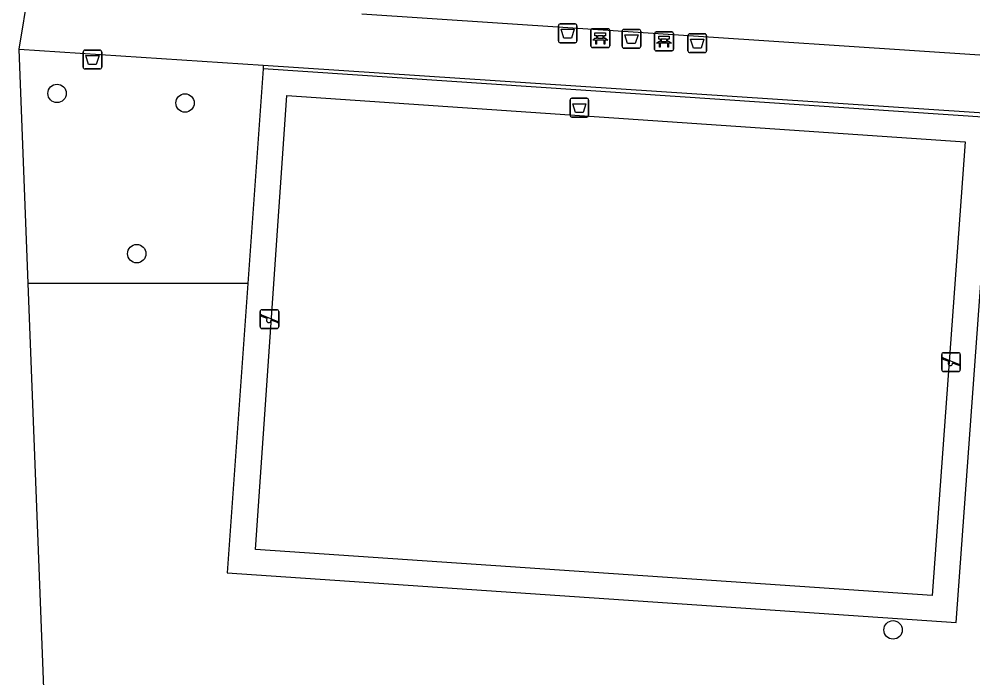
# Model space of a CAD drawing. Extents: x 161084 to 161928, y 385355 to 386522.
# Drawn here: x 161461 to 161511.7, y 386082.6 to 386117.6 of the extents above; entities that cross this region are included whole.
import ezdxf

# ---------------------------------------------------------------- set-up
doc = ezdxf.new("R2010")
doc.units = 0
for name, color, linetype in [('IMGEO_Afvalbak', 7, 'Continuous'), ('IMGEO_Bank', 7, 'Continuous'), ('IMGEO_Boom', 7, 'Continuous'), ('IMGEO_Groenvoorziening', 7, 'Continuous'), ('IMGEO_Speelvoorziening', 7, 'Continuous'), ('IMGEO_Voetpad_halfverhard', 7, 'Continuous'), ('IMGEO_Voetpad_open', 7, 'Continuous')]:
    doc.layers.add(name, color=color, linetype=linetype)

msp = doc.modelspace()

# ---------------------------------------------------------------- linework, layer by layer
at = {"layer": 'IMGEO_Afvalbak'}
for p, q in [((161489.662, 386116.475), (161489.662, 386117.275)), ((161489.662, 386117.275), (161489.662, 386116.475)), ((161489.762, 386117.375), (161490.552, 386117.375)), ((161490.552, 386117.375), (161489.762, 386117.375)), ((161490.652, 386117.275), (161490.652, 386116.475)), ((161490.652, 386116.475), (161490.652, 386117.275)), ((161493.053, 386116.182), (161493.053, 386116.982)), ((161493.053, 386116.982), (161493.053, 386116.182)), ((161493.153, 386117.082), (161493.943, 386117.082)), ((161493.943, 386117.082), (161493.153, 386117.082)), ((161494.043, 386116.982), (161494.043, 386116.182)), ((161494.043, 386116.182), (161494.043, 386116.982)), ((161496.551, 386115.947), (161496.551, 386116.747)), ((161496.551, 386116.747), (161496.551, 386115.947)), ((161496.651, 386116.847), (161497.441, 386116.847)), ((161497.441, 386116.847), (161496.651, 386116.847)), ((161497.541, 386116.747), (161497.541, 386115.947)), ((161497.541, 386115.947), (161497.541, 386116.747)), ((161490.552, 386116.375), (161489.762, 386116.375)), ((161489.762, 386116.375), (161490.552, 386116.375)), ((161464.393, 386115.079), (161464.393, 386115.879)), ((161464.393, 386115.879), (161464.393, 386115.079)), ((161464.493, 386115.979), (161465.283, 386115.979)), ((161465.283, 386115.979), (161464.493, 386115.979)), ((161465.383, 386115.879), (161465.383, 386115.079)), ((161465.383, 386115.079), (161465.383, 386115.879)), ((161493.943, 386116.082), (161493.153, 386116.082)), ((161493.153, 386116.082), (161493.943, 386116.082)), ((161497.441, 386115.847), (161496.651, 386115.847)), ((161496.651, 386115.847), (161497.441, 386115.847)), ((161465.283, 386114.979), (161464.493, 386114.979)), ((161464.493, 386114.979), (161465.283, 386114.979)), ((161490.283, 386112.52), (161490.283, 386113.32)), ((161490.283, 386113.32), (161490.283, 386112.52)), ((161490.383, 386113.42), (161491.173, 386113.42)), ((161491.173, 386113.42), (161490.383, 386113.42)), ((161491.273, 386113.32), (161491.273, 386112.52)), ((161491.273, 386112.52), (161491.273, 386113.32)), ((161491.173, 386112.42), (161490.383, 386112.42)), ((161490.383, 386112.42), (161491.173, 386112.42))]:
    msp.add_line(p, q, dxfattribs=at)
for points in [[(161489.805, 386117.089), (161490.509, 386117.089), (161490.36, 386116.619), (161489.954, 386116.619), (161489.805, 386117.089)], [(161493.196, 386116.796), (161493.9, 386116.796), (161493.751, 386116.326), (161493.345, 386116.326), (161493.196, 386116.796)], [(161496.694, 386116.561), (161497.398, 386116.561), (161497.249, 386116.091), (161496.843, 386116.091), (161496.694, 386116.561)], [(161464.536, 386115.693), (161465.24, 386115.693), (161465.091, 386115.223), (161464.685, 386115.223), (161464.536, 386115.693)], [(161490.426, 386113.134), (161491.13, 386113.134), (161490.981, 386112.664), (161490.575, 386112.664), (161490.426, 386113.134)]]:
    msp.add_lwpolyline(points, dxfattribs=at)
for centre, start, end in [((161489.762, 386117.275), 90, 180), ((161489.762, 386117.275), 90, 180), ((161490.552, 386117.275), 0, 90), ((161490.552, 386117.275), 360, 90), ((161493.153, 386116.982), 90, 180), ((161493.153, 386116.982), 90, 180), ((161493.943, 386116.982), 0, 90), ((161493.943, 386116.982), 360, 90), ((161496.651, 386116.747), 90, 180), ((161496.651, 386116.747), 90, 180), ((161497.441, 386116.747), 0, 90), ((161497.441, 386116.747), 360, 90), ((161489.762, 386116.475), 180, 270), ((161489.762, 386116.475), 180, 270), ((161490.552, 386116.475), 270, 0), ((161490.552, 386116.475), 270, 0), ((161464.493, 386115.879), 90, 180), ((161464.493, 386115.879), 90, 180), ((161465.283, 386115.879), 0, 90), ((161465.283, 386115.879), 360, 90), ((161493.153, 386116.182), 180, 270), ((161493.153, 386116.182), 180, 270), ((161493.943, 386116.182), 270, 0), ((161493.943, 386116.182), 270, 0), ((161496.651, 386115.947), 180, 270), ((161496.651, 386115.947), 180, 270), ((161497.441, 386115.947), 270, 0), ((161497.441, 386115.947), 270, 0), ((161464.493, 386115.079), 180, 270), ((161464.493, 386115.079), 180, 270), ((161465.283, 386115.079), 270, 0), ((161465.283, 386115.079), 270, 0), ((161490.383, 386113.32), 90, 180), ((161490.383, 386113.32), 90, 180), ((161491.173, 386113.32), 0, 90), ((161491.173, 386113.32), 360, 90), ((161490.383, 386112.52), 180, 270), ((161490.383, 386112.52), 180, 270), ((161491.173, 386112.52), 270, 0), ((161491.173, 386112.52), 270, 0)]:
    msp.add_arc(centre, 0.1, start, end, dxfattribs=at)
at = {"layer": 'IMGEO_Bank'}
for p, q in [((161491.392, 386116.195), (161491.392, 386117.036)), ((161491.392, 386117.036), (161491.392, 386116.195)), ((161491.467, 386117.12), (161492.308, 386117.12)), ((161492.308, 386117.12), (161491.467, 386117.12)), ((161492.392, 386117.045), (161492.392, 386116.204)), ((161492.392, 386116.204), (161492.392, 386117.045)), ((161494.78, 386116.021), (161494.78, 386116.862)), ((161494.78, 386116.862), (161494.78, 386116.021)), ((161494.855, 386116.946), (161495.696, 386116.946)), ((161495.696, 386116.946), (161494.855, 386116.946)), ((161495.78, 386116.871), (161495.78, 386116.03)), ((161495.78, 386116.03), (161495.78, 386116.871)), ((161492.089, 386116.518), (161491.696, 386116.518)), ((161491.701, 386116.626), (161491.701, 386116.732)), ((161491.745, 386116.732), (161491.745, 386116.626)), ((161492.033, 386116.738), (161491.751, 386116.738)), ((161491.751, 386116.62), (161492.033, 386116.62)), ((161492.039, 386116.626), (161492.039, 386116.732)), ((161492.083, 386116.732), (161492.083, 386116.626)), ((161495.477, 386116.344), (161495.084, 386116.344)), ((161495.089, 386116.452), (161495.089, 386116.558)), ((161495.133, 386116.558), (161495.133, 386116.452)), ((161495.421, 386116.564), (161495.139, 386116.564)), ((161495.139, 386116.446), (161495.421, 386116.446)), ((161495.427, 386116.452), (161495.427, 386116.558)), ((161495.471, 386116.558), (161495.471, 386116.452)), ((161492.317, 386116.12), (161491.476, 386116.12)), ((161491.476, 386116.12), (161492.317, 386116.12)), ((161495.705, 386115.946), (161494.864, 386115.946)), ((161494.864, 386115.946), (161495.705, 386115.946))]:
    msp.add_line(p, q, dxfattribs=at)
for points in [[(161491.695, 386116.738), (161491.609, 386116.738), (161491.609, 386116.899), (161492.172, 386116.899), (161492.172, 386116.738), (161492.089, 386116.738)], [(161491.639, 386116.518), (161491.497, 386116.518), (161491.609, 386116.62), (161491.695, 386116.62)], [(161491.689, 386116.511), (161491.689, 386116.304), (161491.646, 386116.304), (161491.646, 386116.511)], [(161492.089, 386116.62), (161492.172, 386116.62), (161492.284, 386116.518), (161492.145, 386116.518)], [(161492.139, 386116.511), (161492.139, 386116.304), (161492.095, 386116.304), (161492.095, 386116.511)], [(161495.027, 386116.344), (161494.885, 386116.344), (161494.997, 386116.446), (161495.083, 386116.446)], [(161495.083, 386116.564), (161494.997, 386116.564), (161494.997, 386116.725), (161495.56, 386116.725), (161495.56, 386116.564), (161495.477, 386116.564)], [(161495.077, 386116.337), (161495.077, 386116.13), (161495.034, 386116.13), (161495.034, 386116.337)], [(161495.477, 386116.446), (161495.56, 386116.446), (161495.672, 386116.344), (161495.533, 386116.344)], [(161495.527, 386116.337), (161495.527, 386116.13), (161495.483, 386116.13), (161495.483, 386116.337)]]:
    msp.add_lwpolyline(points, dxfattribs=at)
for centre, radius, start, end in [((161491.47, 386117.042), 0.0779, 92.4484, 184.2845), ((161491.47, 386117.042), 0.0779, 92.4484, 184.2845), ((161492.314, 386117.042), 0.0779, 2.4484, 94.2845), ((161492.314, 386117.042), 0.0779, 2.4484, 94.2845), ((161494.858, 386116.868), 0.0779, 92.4484, 184.2845), ((161494.858, 386116.868), 0.0779, 92.4484, 184.2845), ((161495.702, 386116.868), 0.0779, 2.4484, 94.2845), ((161495.702, 386116.868), 0.0779, 2.4484, 94.2845), ((161491.639, 386116.511), 0.00671, 2.8957, 87.1043), ((161491.696, 386116.511), 0.00671, 92.8957, 177.1043), ((161491.694, 386116.731), 0.00671, 2.8957, 87.1043), ((161491.694, 386116.627), 0.00671, 272.8957, 357.1043), ((161491.751, 386116.731), 0.00671, 92.8957, 177.1043), ((161491.751, 386116.627), 0.00671, 182.8957, 267.1043), ((161492.033, 386116.731), 0.00671, 2.8957, 87.1043), ((161492.033, 386116.627), 0.00671, 272.8957, 357.1043), ((161492.09, 386116.731), 0.00671, 92.8957, 177.1043), ((161492.09, 386116.627), 0.00671, 182.8957, 267.1043), ((161492.088, 386116.511), 0.00671, 2.8957, 87.1043), ((161492.145, 386116.511), 0.00671, 92.8957, 177.1043), ((161495.027, 386116.337), 0.00671, 2.8957, 87.1043), ((161495.084, 386116.337), 0.00671, 92.8957, 177.1043), ((161495.082, 386116.557), 0.00671, 2.8957, 87.1043), ((161495.082, 386116.453), 0.00671, 272.8957, 357.1043), ((161495.139, 386116.557), 0.00671, 92.8957, 177.1043), ((161495.139, 386116.453), 0.00671, 182.8957, 267.1043), ((161495.421, 386116.557), 0.00671, 2.8957, 87.1043), ((161495.421, 386116.453), 0.00671, 272.8957, 357.1043), ((161495.478, 386116.557), 0.00671, 92.8957, 177.1043), ((161495.478, 386116.453), 0.00671, 182.8957, 267.1043), ((161495.476, 386116.337), 0.00671, 2.8957, 87.1043), ((161495.533, 386116.337), 0.00671, 92.8957, 177.1043), ((161491.47, 386116.198), 0.0779, 182.4484, 274.2845), ((161491.47, 386116.198), 0.0779, 182.4484, 274.2845), ((161492.314, 386116.198), 0.0779, 272.4484, 4.2845), ((161492.314, 386116.198), 0.0779, 272.4484, 4.2845), ((161494.858, 386116.024), 0.0779, 182.4484, 274.2845), ((161494.858, 386116.024), 0.0779, 182.4484, 274.2845), ((161495.702, 386116.024), 0.0779, 272.4484, 4.2845), ((161495.702, 386116.024), 0.0779, 272.4484, 4.2845)]:
    msp.add_arc(centre, radius, start, end, dxfattribs=at)
at = {"layer": 'IMGEO_Boom'}
for centre in [(161463.005, 386113.678), (161469.81, 386113.17), (161467.244, 386105.161), (161507.462, 386085.165)]:
    msp.add_circle(centre, 0.489, dxfattribs=at)
at = {"layer": 'IMGEO_Groenvoorziening'}
for points in [[(161473.968, 386115.174), (161473.963, 386114.987)], [(161473.15, 386103.571), (161461.468, 386103.571)]]:
    msp.add_lwpolyline(points, dxfattribs=at)
at = {"layer": 'IMGEO_Speelvoorziening'}
for p, q in [((161473.803, 386101.282), (161473.803, 386102.082)), ((161473.803, 386102.082), (161473.803, 386101.282)), ((161473.903, 386102.182), (161474.693, 386102.182)), ((161474.693, 386102.182), (161473.903, 386102.182)), ((161474.793, 386102.082), (161474.793, 386101.282)), ((161474.793, 386101.282), (161474.793, 386102.082)), ((161474.186, 386101.71), (161473.847, 386101.847)), ((161473.872, 386101.907), (161474.748, 386101.554)), ((161474.724, 386101.494), (161474.384, 386101.631)), ((161474.693, 386101.182), (161473.903, 386101.182)), ((161473.903, 386101.182), (161474.693, 386101.182)), ((161510.047, 386098.996), (161510.047, 386099.796)), ((161510.047, 386099.796), (161510.047, 386098.996)), ((161510.43, 386099.424), (161510.091, 386099.561)), ((161510.116, 386099.621), (161510.992, 386099.268)), ((161510.147, 386099.896), (161510.937, 386099.896)), ((161510.937, 386099.896), (161510.147, 386099.896)), ((161511.037, 386099.796), (161511.037, 386098.996)), ((161511.037, 386098.996), (161511.037, 386099.796)), ((161510.968, 386099.208), (161510.628, 386099.345)), ((161510.937, 386098.896), (161510.147, 386098.896)), ((161510.147, 386098.896), (161510.937, 386098.896))]:
    msp.add_line(p, q, dxfattribs=at)
for centre, radius, start, end in [((161473.903, 386102.082), 0.1, 90, 180), ((161473.903, 386102.082), 0.1, 90, 180), ((161474.693, 386102.082), 0.1, 0, 90), ((161474.693, 386102.082), 0.1, 360, 90), ((161473.86, 386101.877), 0.0327, 68.078, 248.078), ((161474.265, 386101.62), 0.12, 130.9928, 5.1632), ((161474.736, 386101.524), 0.0327, 248.078, 68.078), ((161473.903, 386101.282), 0.1, 180, 270), ((161473.903, 386101.282), 0.1, 180, 270), ((161474.693, 386101.282), 0.1, 270, 0), ((161474.693, 386101.282), 0.1, 270, 0), ((161510.147, 386099.796), 0.1, 90, 180), ((161510.147, 386099.796), 0.1, 90, 180), ((161510.104, 386099.591), 0.0327, 68.078, 248.078), ((161510.937, 386099.796), 0.1, 0, 90), ((161510.937, 386099.796), 0.1, 360, 90), ((161510.147, 386098.996), 0.1, 180, 270), ((161510.147, 386098.996), 0.1, 180, 270), ((161510.509, 386099.334), 0.12, 130.9928, 5.1632), ((161510.937, 386098.996), 0.1, 270, 0), ((161510.937, 386098.996), 0.1, 270, 0), ((161510.98, 386099.238), 0.0327, 248.078, 68.078)]:
    msp.add_arc(centre, radius, start, end, dxfattribs=at)
at = {"layer": 'IMGEO_Voetpad_halfverhard'}
for points in [[(161460.985, 386116.031), (161461.501, 386119.171)], [(161526.761, 386114.744), (161479.214, 386117.886)], [(161461.468, 386103.571), (161460.985, 386116.031)], [(161460.985, 386116.031), (161473.968, 386115.174)], [(161473.968, 386115.174), (161545.024, 386110.483)], [(161463.243, 386057.808), (161461.468, 386103.571)]]:
    msp.add_lwpolyline(points, dxfattribs=at)
at = {"layer": 'IMGEO_Voetpad_open'}
for points in [[(161473.15, 386103.571), (161472.055, 386088.194), (161510.821, 386085.55), (161512.766, 386112.379), (161473.963, 386114.987)], [(161473.963, 386114.987), (161473.15, 386103.571)], [(161473.557, 386089.438), (161475.222, 386113.563), (161511.288, 386111.105), (161509.548, 386086.997), (161473.557, 386089.438)]]:
    msp.add_lwpolyline(points, dxfattribs=at)

doc.saveas('drawing.dxf')
